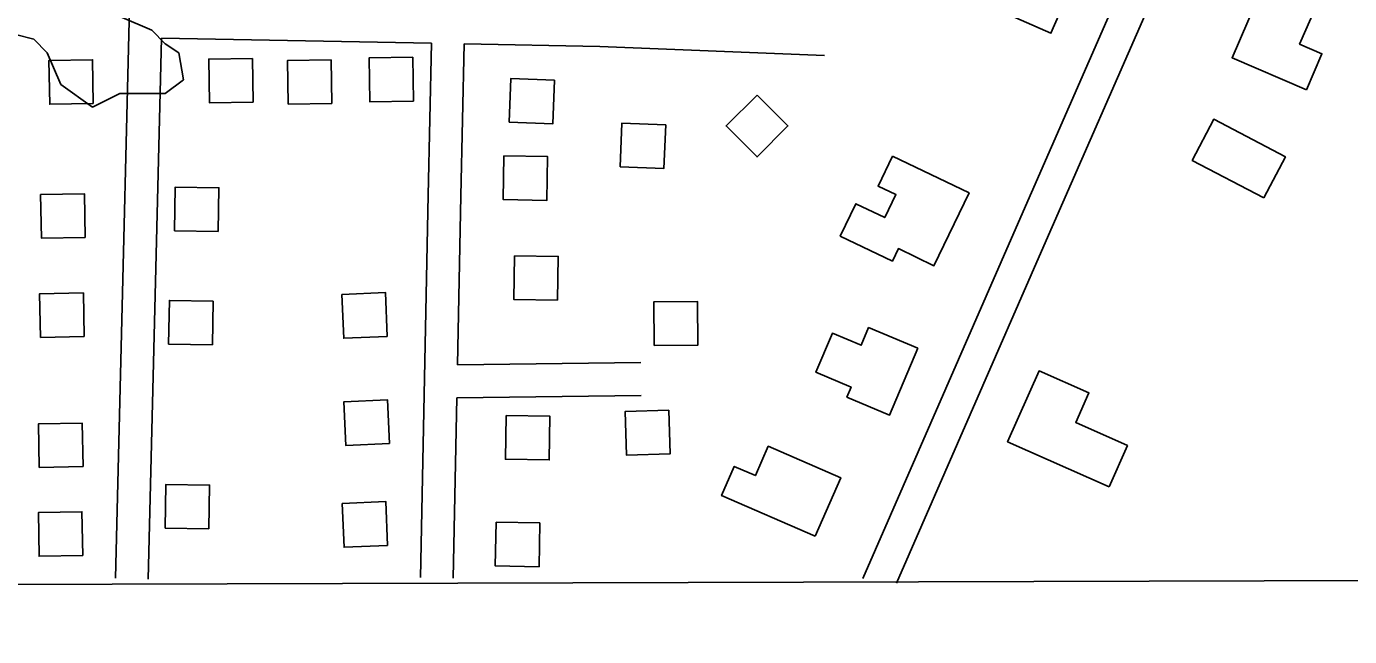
# Model space of a CAD drawing. Extents: x 3361039 to 3398939, y 576572 to 602007.
# Drawn here: x 3382459 to 3383670, y 581957 to 582515 of the extents above; entities that cross this region are included whole.
import ezdxf

# ---------------------------------------------------------------- set-up
doc = ezdxf.new("R2010")
doc.units = 0
for name, color, linetype in [('V-BLDG-OTLN', 7, 'Continuous'), ('V-GRID-FRAM', 7, 'Continuous'), ('V-ROAD-CNTR', 7, 'Continuous'), ('V-SITE-VEGE', 7, 'Continuous')]:
    doc.layers.add(name, color=color, linetype=linetype)

msp = doc.modelspace()

# ---------------------------------------------------------------- linework, layer by layer
at = {"layer": 'V-BLDG-OTLN'}
for points in [[(3383344.1, 582612.3), (3383425.9, 582576.6), (3383396.5, 582509.2), (3383346.9, 582530.8), (3383360.5, 582561.9), (3383328.2, 582576)], [(3383630.2, 582457.4), (3383562.2, 582486.7), (3383591.1, 582553.6), (3383638.7, 582533.1), (3383624, 582499.2), (3383644.4, 582490.4)], [(3382520.3, 582444.9), (3382519.6, 582484.9), (3382479.6, 582484.1), (3382480.4, 582444.1)], [(3382665.9, 582486.1), (3382625.9, 582485.5), (3382626.5, 582445.5), (3382666.5, 582446.1)], [(3382738, 582484.9), (3382698, 582484.3), (3382698.6, 582444.3), (3382738.5, 582444.9)], [(3382812.6, 582487.1), (3382772.6, 582486.5), (3382773.2, 582446.5), (3382813.2, 582447.1)], [(3382942.3, 582466.3), (3382902.4, 582467.8), (3382900.8, 582427.9), (3382940.8, 582426.3)], [(3383127.6, 582452.6), (3383099.3, 582424.3), (3383127.6, 582396), (3383155.9, 582424.3)], [(3383591.2, 582358.4), (3383525.8, 582392.8), (3383545.5, 582430.4), (3383611, 582396)], [(3383044, 582425.4), (3383004, 582426.9), (3383002.4, 582387), (3383042.4, 582385.4)], [(3382895.9, 582396.9), (3382895.3, 582356.9), (3382935.3, 582356.2), (3382935.9, 582396.2)], [(3383251.6, 582396.7), (3383321.6, 582363), (3383289.4, 582296.4), (3383256.9, 582312.1), (3383251.4, 582300.6), (3383203.7, 582323.5), (3383218, 582353.1), (3383244.5, 582340.4), (3383254.6, 582361.4), (3383238.4, 582369.3)], [(3382512.9, 582322.3), (3382512.1, 582362.3), (3382472.1, 582361.5), (3382472.9, 582321.5)], [(3382634.6, 582327.7), (3382635.2, 582367.7), (3382595.2, 582368.3), (3382594.6, 582328.3)], [(3382905.7, 582305.5), (3382905, 582265.5), (3382945, 582264.9), (3382945.7, 582304.9)], [(3382512, 582231.5), (3382511.2, 582271.4), (3382471.2, 582270.7), (3382472, 582230.7)], [(3382629.2, 582223.9), (3382629.9, 582263.9), (3382589.9, 582264.6), (3382589.2, 582224.6)], [(3382789.3, 582231.7), (3382787.7, 582271.7), (3382747.7, 582270), (3382749.4, 582230)], [(3383033.5, 582223.3), (3383073.5, 582223.7), (3383073.1, 582263.7), (3383033.1, 582263.3)], [(3383274.6, 582220.8), (3383248.9, 582159.6), (3383209.8, 582176.1), (3383213.6, 582185.3), (3383181.5, 582198.8), (3383196.6, 582234.6), (3383222.9, 582223.5), (3383229.7, 582239.7)], [(3383449.7, 582094), (3383356.8, 582135.3), (3383385.6, 582200.1), (3383431.2, 582179.9), (3383419.2, 582152.9), (3383466.5, 582131.8)], [(3382791.2, 582133.5), (3382789.5, 582173.5), (3382749.6, 582171.8), (3382751.2, 582131.9)], [(3383046.8, 582164.2), (3383006.9, 582162.9), (3383008.2, 582122.9), (3383048.2, 582124.3)], [(3382510.9, 582112.5), (3382510.1, 582152.4), (3382470.1, 582151.6), (3382470.9, 582111.7)], [(3382898, 582159.2), (3382897.4, 582119.2), (3382937.4, 582118.6), (3382938, 582158.6)], [(3383180.7, 582048.7), (3383095.1, 582086), (3383106.8, 582112.7), (3383126.1, 582104.3), (3383137.8, 582131.1), (3383204.1, 582102.3)], [(3382626, 582055.6), (3382626.7, 582095.6), (3382586.7, 582096.2), (3382586.1, 582056.2)], [(3382789.6, 582040.4), (3382788, 582080.4), (3382748, 582078.7), (3382749.7, 582038.7)], [(3382510.7, 582031.2), (3382509.9, 582071.2), (3382470, 582070.4), (3382470.7, 582030.4)], [(3382888.8, 582061.6), (3382888.1, 582021.6), (3382928.1, 582020.9), (3382928.8, 582060.9)]]:
    msp.add_lwpolyline(points, close=True, dxfattribs=at)
at = {"layer": 'V-GRID-FRAM'}
msp.add_lwpolyline([(3365114.8, 600140.3), (3396720.3, 600227.7), (3396778.5, 582044.3), (3365157.1, 581956.9), (3365114.8, 600140.3)], dxfattribs=at)
at = {"layer": 'V-ROAD-CNTR'}
for points in [[(3382540.5, 582010.3), (3382557.9, 582719.7), (3382565.6, 583198.6)], [(3383224.3, 582010), (3383362.5, 582326.6), (3383567.2, 582794.1)], [(3383255.2, 582005.9), (3383390, 582314.5), (3383594.3, 582781.1)], [(3382570.5, 582009.6), (3382582.6, 582504.7)], [(3382582.6, 582504.7), (3382829.6, 582500)], [(3382819.7, 582011), (3382826.7, 582360.8), (3382829.6, 582500)], [(3382853.6, 582205.5), (3382856.7, 582360.2), (3382859.6, 582499.4)], [(3382859.6, 582499.4), (3382983.8, 582497), (3383189.2, 582488.7)], [(3382853.6, 582205.5), (3383021.3, 582207.7)], [(3382853, 582175.5), (3383021.7, 582177.7)], [(3382849.7, 582010.4), (3382853, 582175.5)]]:
    msp.add_lwpolyline(points, dxfattribs=at)
at = {"layer": 'V-SITE-VEGE'}
for p, q in [((3382544.6, 582524.5), (3382573.7, 582512.1)), ((3382465.8, 582503.8), (3382449.2, 582507.9)), ((3382478.2, 582491.3), (3382465.8, 582503.8)), ((3382573.7, 582512.1), (3382586.1, 582499.6)), ((3382490.7, 582462.3), (3382478.2, 582491.3)), ((3382586.1, 582499.6), (3382598.5, 582491.3)), ((3382598.5, 582491.3), (3382602.7, 582466.4)), ((3382602.7, 582466.4), (3382586.1, 582454)), ((3382519.7, 582441.5), (3382490.7, 582462.3)), ((3382544.6, 582454), (3382519.7, 582441.5)), ((3382586.1, 582454), (3382544.6, 582454))]:
    msp.add_line(p, q, dxfattribs=at)

doc.saveas('drawing.dxf')
